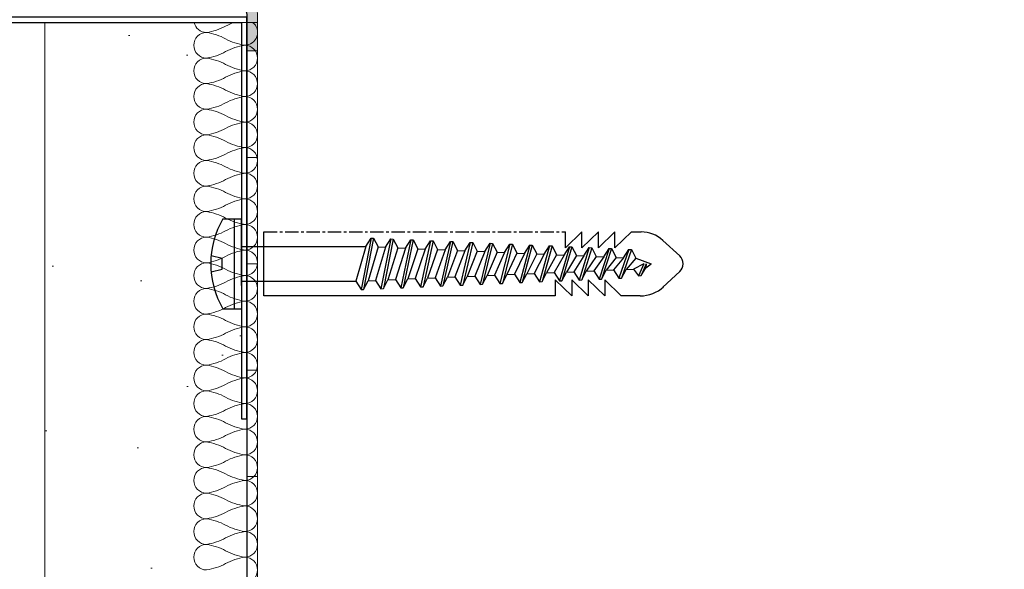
# Model space of a CAD drawing. Header units: millimetres. Extents: x 3652085 to 3778338, y -303702 to -273644.
# Tile 287 of 588: x 3711622 to 3711715, y -284518 to -284467. Entities that reach past the tile are written whole.
import ezdxf

# ---------------------------------------------------------------- set-up
doc = ezdxf.new("R2010")
doc.units = ezdxf.units.MM
doc.header["$PDMODE"] = 34
doc.linetypes.add('CENTER', pattern=[2, 1.25, -0.25, 0.25, -0.25])
doc.linetypes.add('HIDDEN2', pattern=[4.7625, 3.175, -1.5875])
for name, color, linetype, lineweight in [('021 Various', 7, 'Continuous', 5), ('A-Detl-Thin', 150, 'Continuous', 18), ('DIM-03    (HAUSART)', 111, 'Continuous', 5)]:
    doc.layers.add(name, color=color, linetype=linetype, lineweight=lineweight)
doc.layers.add('ATTACHMT', color=7, linetype='Continuous')
doc.layers.add('FIXINGS', color=7, linetype='Continuous')
doc.styles.add('1-20 Eng HA', font='arial.ttf', dxfattribs={"height": 40})
doc.dimstyles.new('1-20 Eng HA', dxfattribs={"dimtxt": 40, "dimasz": 16, "dimexe": 16, "dimexo": 5, "dimgap": 5, "dimtad": 1, "dimdec": 0, "dimlfac": -1, "dimzin": 0, "dimdsep": 46, "dimtxsty": '1-20 Eng HA', "dimblk": 'OBLIQUE', "dimcen": 0.09, "dimdle": 16, "dimclrd": 256, "dimclre": 256, "dimclrt": 256, "dimadec": 0, "dimazin": 0, "dimtfac": 1, "dimtdec": 0, "dimtofl": 0, "dimtmove": 0, "dimatfit": 3, "dimldrblk": 'OBLIQUE', "dimfxl": 1, "dimtolj": 1, "dimtzin": 0, "dimlwe": 0, "dimarcsym": 0})

# ---------------------------------------------------------------- blocks, each defined once
blk = doc.blocks.new('_Oblique')
at = {"color": 0, "linetype": 'ByBlock', "lineweight": -2}
blk.add_line((-0.5, -0.5), (0.5, 0.5), dxfattribs=at)
blk = doc.blocks.new('*D579')
at = {"layer": 'Defpoints', "color": 0, "lineweight": 0, "transparency": 16777216}
for p in [(3710669.411, -284504.786), (3711619.58, -284505.911), (3711619.58, -284696.977)]:
    blk.add_point(p, dxfattribs=at)
at = {"layer": 'DIM-03    (HAUSART)', "linetype": 'HIDDEN2', "lineweight": 0, "transparency": 16777216}
for p, q in [((3710669.411, -284509.786), (3710669.411, -284712.977)), ((3711619.58, -284510.911), (3711619.58, -284712.977))]:
    blk.add_line(p, q, dxfattribs=at)
at = {"layer": 'DIM-03    (HAUSART)', "lineweight": -2, "transparency": 16777216}
blk.add_line((3710653.411, -284696.977), (3711635.58, -284696.977), dxfattribs=at)
at = {"layer": 'DIM-03    (HAUSART)', "lineweight": -2, "transparency": 16777216, "xscale": 16, "yscale": 16, "zscale": 16, "rotation": 180}
blk.add_blockref('_Oblique', (3710669.411, -284696.977), dxfattribs=at)
at = {"layer": 'DIM-03    (HAUSART)', "lineweight": -2, "transparency": 16777216, "xscale": 16, "yscale": 16, "zscale": 16}
blk.add_blockref('_Oblique', (3711619.58, -284696.977), dxfattribs=at)
at = {"layer": 'DIM-03    (HAUSART)', "lineweight": 0, "transparency": 16777216, "insert": (3711144.495, -284671.554), "char_height": 40, "attachment_point": 5, "style": '1-20 Eng HA'}
blk.add_mtext('\\A1;950', dxfattribs=at)
blk = doc.blocks.new('*D580')
at = {"layer": 'Defpoints', "color": 0, "lineweight": 0, "transparency": 16777216}
for p in [(3711644.57, -284495.08), (3710644.673, -284496.901), (3711644.57, -284756.199)]:
    blk.add_point(p, dxfattribs=at)
at = {"layer": 'DIM-03    (HAUSART)', "linetype": 'HIDDEN2', "lineweight": 0, "transparency": 16777216}
for p, q in [((3711644.57, -284500.08), (3711644.57, -284772.199)), ((3710644.673, -284501.901), (3710644.673, -284772.199))]:
    blk.add_line(p, q, dxfattribs=at)
at = {"layer": 'DIM-03    (HAUSART)', "lineweight": -2, "transparency": 16777216}
blk.add_line((3710628.673, -284756.199), (3711660.57, -284756.199), dxfattribs=at)
at = {"layer": 'DIM-03    (HAUSART)', "lineweight": -2, "transparency": 16777216, "xscale": 16, "yscale": 16, "zscale": 16, "rotation": 180}
blk.add_blockref('_Oblique', (3710644.673, -284756.199), dxfattribs=at)
at = {"layer": 'DIM-03    (HAUSART)', "lineweight": -2, "transparency": 16777216, "xscale": 16, "yscale": 16, "zscale": 16}
blk.add_blockref('_Oblique', (3711644.57, -284756.199), dxfattribs=at)
at = {"layer": 'DIM-03    (HAUSART)', "lineweight": 0, "transparency": 16777216, "insert": (3711144.622, -284730.776), "char_height": 40, "attachment_point": 5, "style": '1-20 Eng HA'}
blk.add_mtext('\\A1;1000', dxfattribs=at)
blk = doc.blocks.new('Dubel_1')
at = {"layer": 'FIXINGS', "color": 7}
for p, q in [((1.137, 4.236), (2.9, 4.236)), ((2.227, -4.236), (2.227, 4.236)), ((2.9, 2.042), (2.9, 4.236)), ((5, -3), (5, 3)), ((33.34, 1.51), (33.34, 3)), ((34.893, 2.998), (33.34, 1.51)), ((36.447, 3), (34.893, 1.51)), ((34.893, 1.51), (34.893, 2.998)), ((38, 3), (36.446, 1.51)), ((36.446, 1.51), (36.446, 3)), ((39.553, 3), (37.999, 1.51)), ((37.999, 1.51), (37.999, 3)), ((2.9, -2.042), (2.9, 2.042)), ((15.065, 2.419), (14.132, -2.419)), ((15.298, 2.408), (14.365, -2.408)), ((14.566, 1.635), (15.065, 2.419)), ((15.065, 2.419), (15.298, 2.408)), ((15.298, 2.408), (15.728, 1.584)), ((16.93, 2.337), (15.997, -2.337)), ((17.163, 2.327), (16.23, -2.327)), ((16.431, 1.553), (16.93, 2.337)), ((16.93, 2.337), (17.163, 2.327)), ((17.163, 2.327), (17.592, 1.502)), ((18.795, 2.256), (17.862, -2.256)), ((19.028, 2.245), (18.095, -2.245)), ((18.296, 1.472), (18.795, 2.256)), ((18.795, 2.256), (19.028, 2.245)), ((19.028, 2.245), (19.457, 1.421)), ((20.66, 2.174), (19.727, -2.174)), ((20.893, 2.164), (19.96, -2.164)), ((20.16, 1.39), (20.66, 2.174)), ((20.66, 2.174), (20.893, 2.164)), ((20.893, 2.164), (21.322, 1.34)), ((22.525, 2.093), (21.591, -2.093)), ((22.758, 2.083), (21.825, -2.083)), ((22.025, 1.309), (22.525, 2.093)), ((22.525, 2.093), (22.758, 2.083)), ((22.758, 2.083), (23.187, 1.258)), ((24.39, 2.011), (23.456, -2.011)), ((24.623, 2.001), (23.689, -2.001)), ((23.89, 1.227), (24.39, 2.011)), ((24.39, 2.011), (24.623, 2.001)), ((24.623, 2.001), (25.052, 1.177)), ((26.255, 1.93), (25.321, -1.93)), ((26.488, 1.92), (25.554, -1.92)), ((25.755, 1.146), (26.255, 1.93)), ((26.255, 1.93), (26.488, 1.92)), ((26.488, 1.92), (26.917, 1.095)), ((42.498, 2.205), (44.091, 0.735)), ((2.9, 1.635), (14.566, 1.635)), ((14.566, 1.635), (13.632, -1.635)), ((15.728, 1.584), (14.794, -1.584)), ((16.431, 1.553), (15.497, -1.553)), ((15.728, 1.584), (16.431, 1.553)), ((17.592, 1.502), (16.659, -1.502)), ((18.296, 1.472), (17.362, -1.472)), ((17.592, 1.502), (18.296, 1.472)), ((19.457, 1.421), (18.524, -1.421)), ((20.16, 1.39), (19.227, -1.39)), ((19.457, 1.421), (20.16, 1.39)), ((21.322, 1.34), (20.389, -1.34)), ((22.025, 1.309), (21.092, -1.309)), ((21.322, 1.34), (22.025, 1.309)), ((23.187, 1.258), (22.254, -1.258)), ((23.89, 1.227), (22.957, -1.227)), ((23.187, 1.258), (23.89, 1.227)), ((25.052, 1.177), (24.119, -1.177)), ((25.755, 1.146), (24.822, -1.146)), ((25.052, 1.177), (25.755, 1.146)), ((26.917, 1.095), (25.984, -1.095)), ((27.62, 1.065), (26.687, -1.065)), ((26.917, 1.095), (27.62, 1.065)), ((28.119, 1.849), (27.186, -1.849)), ((28.353, 1.838), (27.419, -1.838)), ((27.62, 1.065), (28.119, 1.849)), ((28.782, 1.014), (27.848, -1.014)), ((28.119, 1.849), (28.353, 1.838)), ((28.353, 1.838), (28.782, 1.014)), ((29.485, 0.983), (28.552, -0.983)), ((28.782, 1.014), (29.485, 0.983)), ((29.984, 1.767), (29.051, -1.767)), ((30.217, 1.757), (29.284, -1.757)), ((29.485, 0.983), (29.984, 1.767)), ((30.647, 0.932), (29.713, -0.932)), ((29.984, 1.767), (30.217, 1.757)), ((30.217, 1.757), (30.647, 0.932)), ((30.647, 0.932), (31.35, 0.902)), ((31.849, 1.686), (30.916, -1.686)), ((32.082, 1.676), (31.149, -1.676)), ((31.35, 0.902), (31.849, 1.686)), ((31.849, 1.686), (32.082, 1.676)), ((32.082, 1.676), (32.512, 0.851)), ((33.714, 1.604), (32.781, -1.604)), ((33.947, 1.594), (33.014, -1.594)), ((33.215, 0.82), (33.714, 1.604)), ((33.714, 1.604), (33.947, 1.594)), ((33.947, 1.594), (34.376, 0.77)), ((35.579, 1.523), (34.646, -1.523)), ((35.812, 1.513), (34.879, -1.513)), ((35.08, 0.739), (35.579, 1.523)), ((35.579, 1.523), (35.812, 1.513)), ((35.812, 1.513), (36.241, 0.688)), ((37.444, 1.441), (36.511, -1.441)), ((37.677, 1.431), (36.744, -1.431)), ((36.944, 0.657), (37.444, 1.441)), ((37.444, 1.441), (37.677, 1.431)), ((37.677, 1.431), (38.106, 0.607)), ((39.309, 1.36), (38.375, -1.36)), ((39.542, 1.35), (38.609, -1.35)), ((38.809, 0.576), (39.309, 1.36)), ((39.309, 1.36), (39.542, 1.35)), ((39.542, 1.35), (39.971, 0.525)), ((1.072, 0.5), (0.033, 0.75)), ((1.072, -0.5), (1.072, 0.5)), ((31.35, 0.902), (30.416, -0.902)), ((32.512, 0.851), (31.578, -0.851)), ((33.215, 0.82), (32.281, -0.82)), ((32.512, 0.851), (33.215, 0.82)), ((34.376, 0.77), (33.443, -0.77)), ((35.08, 0.739), (34.146, -0.739)), ((34.376, 0.77), (35.08, 0.739)), ((36.241, 0.688), (35.308, -0.688)), ((36.944, 0.657), (36.011, -0.657)), ((36.241, 0.688), (36.944, 0.657)), ((38.106, 0.607), (37.173, -0.607)), ((38.809, 0.576), (37.876, -0.576)), ((38.106, 0.607), (38.809, 0.576)), ((39.971, 0.525), (39.038, -0.525)), ((40.706, 0), (39.741, -0.495)), ((39.971, 0.525), (41.408, 0)), ((40.706, 0), (40.224, -1.124)), ((40.939, 0), (40.457, -1.113)), ((40.939, 0), (40.899, -0.362)), ((40.899, -0.362), (41.408, 0)), ((0.033, -0.75), (1.072, -0.5)), ((29.713, -0.932), (30.416, -0.902)), ((30.416, -0.902), (30.916, -1.686)), ((31.149, -1.676), (31.578, -0.851)), ((31.578, -0.851), (32.281, -0.82)), ((32.281, -0.82), (32.781, -1.604)), ((33.014, -1.594), (33.443, -0.77)), ((33.443, -0.77), (34.146, -0.739)), ((34.146, -0.739), (34.646, -1.523)), ((34.879, -1.513), (35.308, -0.688)), ((35.308, -0.688), (36.011, -0.657)), ((36.011, -0.657), (36.511, -1.441)), ((36.744, -1.431), (37.173, -0.607)), ((37.173, -0.607), (37.876, -0.576)), ((37.876, -0.576), (38.375, -1.36)), ((38.609, -1.35), (39.038, -0.525)), ((39.038, -0.525), (39.741, -0.495)), ((39.741, -0.495), (40.224, -1.124)), ((40.457, -1.113), (40.899, -0.362)), ((42.498, -2.205), (44.091, -0.735)), ((2.9, -1.635), (13.632, -1.635)), ((13.632, -1.635), (14.132, -2.419)), ((14.365, -2.408), (14.794, -1.584)), ((14.794, -1.584), (15.497, -1.553)), ((15.497, -1.553), (15.997, -2.337)), ((16.23, -2.327), (16.659, -1.502)), ((16.659, -1.502), (17.362, -1.472)), ((17.362, -1.472), (17.862, -2.256)), ((18.095, -2.245), (18.524, -1.421)), ((18.524, -1.421), (19.227, -1.39)), ((19.227, -1.39), (19.727, -2.174)), ((19.96, -2.164), (20.389, -1.34)), ((20.389, -1.34), (21.092, -1.309)), ((21.092, -1.309), (21.591, -2.093)), ((21.825, -2.083), (22.254, -1.258)), ((22.254, -1.258), (22.957, -1.227)), ((22.957, -1.227), (23.456, -2.011)), ((23.689, -2.001), (24.119, -1.177)), ((24.119, -1.177), (24.822, -1.146)), ((24.822, -1.146), (25.321, -1.93)), ((25.554, -1.92), (25.984, -1.095)), ((25.984, -1.095), (26.687, -1.065)), ((26.687, -1.065), (27.186, -1.849)), ((27.186, -1.849), (27.419, -1.838)), ((27.419, -1.838), (27.848, -1.014)), ((27.848, -1.014), (28.552, -0.983)), ((28.552, -0.983), (29.051, -1.767)), ((29.051, -1.767), (29.284, -1.757)), ((29.284, -1.757), (29.713, -0.932)), ((30.916, -1.686), (31.149, -1.676)), ((33.936, -3), (32.383, -1.512)), ((32.383, -1.512), (32.383, -3)), ((32.781, -1.604), (33.014, -1.594)), ((35.489, -3), (33.936, -1.512)), ((33.936, -1.512), (33.936, -3)), ((34.646, -1.523), (34.879, -1.513)), ((37.042, -3), (35.489, -1.512)), ((35.489, -1.512), (35.489, -3)), ((36.511, -1.441), (36.744, -1.431)), ((38.594, -3), (37.042, -1.512)), ((37.042, -1.512), (37.042, -3)), ((38.375, -1.36), (38.609, -1.35)), ((40.224, -1.124), (40.457, -1.113)), ((2.9, -2.042), (2.9, -4.236)), ((14.132, -2.419), (14.365, -2.408)), ((15.997, -2.337), (16.23, -2.327)), ((17.862, -2.256), (18.095, -2.245)), ((19.727, -2.174), (19.96, -2.164)), ((21.591, -2.093), (21.825, -2.083)), ((23.456, -2.011), (23.689, -2.001)), ((25.321, -1.93), (25.554, -1.92)), ((32.383, -3), (5, -3)), ((40.367, -3), (38.594, -3)), ((1.137, -4.236), (2.9, -4.236))]:
    blk.add_line(p, q, dxfattribs=at)
at = {"layer": 'FIXINGS', "color": 7, "linetype": 'CENTER'}
for p, q in [((5, 3), (33.34, 3)), ((39.553, 3), (40.464, 3))]:
    blk.add_line(p, q, dxfattribs=at)
at = {"layer": 'FIXINGS', "color": 7}
for centre, radius, start, end in [((8.456, 0), 8.456, 149.93837, 210.06163), ((40.463, -0.001), 3.001, 47.30713, 89.98539), ((43.413, 0), 1, 312.69287, 47.30713), ((40.463, -0.001), 3.001, 268.17006, 314.26165)]:
    blk.add_arc(centre, radius, start, end, dxfattribs=at)
blk = doc.blocks.new('*D585')
at = {"layer": 'Defpoints', "color": 0, "lineweight": 0, "transparency": 16777216}
for p in [(3711624.567, -284516.32), (3711644.567, -284521.905), (3711624.567, -284527.384)]:
    blk.add_point(p, dxfattribs=at)
at = {"layer": 'DIM-03    (HAUSART)', "linetype": 'HIDDEN2', "lineweight": 0, "transparency": 16777216}
for p, q in [((3711624.567, -284521.32), (3711624.567, -284543.384)), ((3711644.567, -284526.905), (3711644.567, -284543.384))]:
    blk.add_line(p, q, dxfattribs=at)
at = {"layer": 'DIM-03    (HAUSART)', "lineweight": -2, "transparency": 16777216}
for p, q in [((3711624.567, -284527.384), (3711540.723, -284527.384)), ((3711660.567, -284527.384), (3711624.567, -284527.384))]:
    blk.add_line(p, q, dxfattribs=at)
at = {"layer": 'DIM-03    (HAUSART)', "lineweight": -2, "transparency": 16777216, "xscale": 16, "yscale": 16, "zscale": 16, "rotation": 180}
blk.add_blockref('_Oblique', (3711624.567, -284527.384), dxfattribs=at)
at = {"layer": 'DIM-03    (HAUSART)', "lineweight": -2, "transparency": 16777216, "xscale": 16, "yscale": 16, "zscale": 16}
blk.add_blockref('_Oblique', (3711644.567, -284527.384), dxfattribs=at)
at = {"layer": 'DIM-03    (HAUSART)', "lineweight": 0, "transparency": 16777216, "insert": (3711574.645, -284501.961), "char_height": 40, "attachment_point": 5, "style": '1-20 Eng HA'}
blk.add_mtext('\\A1;20', dxfattribs=at)

msp = doc.modelspace()

# ---------------------------------------------------------------- hatches: boundary and pattern name
at = {"layer": '021 Various'}
h = msp.add_hatch(dxfattribs=at)
h.set_pattern_fill('SITEWORK_SAND', color=256, scale=10, angle=-90, style=0, pattern_type=2)
h.set_pattern_definition([(307.5, (4433929.652, -173470.732), (19.2682377, 0.62993358), [0, -15.2, 0, -17, 0, -16.25]), (277.5, (4433929.652, -173470.732), (28.22146065, -17.6977671), [0, -8.2, 0, -13.7, 0, -5.25]), (237.5, (4433929.652, -173458.432), (0.05659053, -31.1414186), [0, -5, 0, -18, 0, -23.5]), (227.5, (4433929.652, -173458.432), (8.7767556, -30.061266), [0, -2.5, 0, -11.8, 0, -13.5])])
h.paths.add_polyline_path([(3711624.567, -284466.854), (3711624.567, -284606.854), (3711936.355, -284606.854), (3711936.355, -284586.854), (3711644.567, -284586.854), (3711644.567, -284535.977), (3711644.567, -284529.287), (3711644.446, -284529.336), (3711644.332, -284529.375), (3711644.187, -284529.417), (3711644.011, -284529.455), (3711643.862, -284529.475), (3711643.741, -284529.485), (3711643.617, -284529.489), (3711643.49, -284529.485), (3711643.362, -284529.475), (3711643.232, -284529.455), (3711643.098, -284529.425), (3711642.962, -284529.384), (3711642.824, -284529.33), (3711642.685, -284529.26), (3711642.549, -284529.173), (3711642.416, -284529.066), (3711642.292, -284528.942), (3711642.184, -284528.804), (3711642.097, -284528.661), (3711642.027, -284528.516), (3711641.975, -284528.375), (3711641.937, -284528.235), (3711641.911, -284528.097), (3711641.895, -284527.961), (3711641.887, -284527.795), (3711641.889, -284527.795), (3711641.89, -284527.699), (3711641.901, -284527.571), (3711641.919, -284527.444), (3711641.944, -284527.318), (3711641.977, -284527.194), (3711642.019, -284527.07), (3711642.068, -284526.95), (3711642.125, -284526.835), (3711642.186, -284526.728), (3711642.266, -284526.605), (3711642.366, -284526.475), (3711642.467, -284526.36), (3711642.565, -284526.26), (3711642.66, -284526.171), (3711642.747, -284526.094), (3711642.822, -284526.029), (3711642.903, -284525.962), (3711642.923, -284525.945), (3711642.943, -284525.927), (3711642.962, -284525.911), (3711642.98, -284525.895), (3711642.997, -284525.88), (3711643.012, -284525.866), (3711643.026, -284525.853), (3711643.039, -284525.841), (3711643.051, -284525.829), (3711643.062, -284525.818), (3711643.073, -284525.807), (3711643.083, -284525.796), (3711643.093, -284525.786), (3711643.102, -284525.775), (3711643.112, -284525.764), (3711643.121, -284525.753), (3711643.13, -284525.741), (3711643.139, -284525.729), (3711643.148, -284525.718), (3711643.157, -284525.705), (3711643.166, -284525.693), (3711643.174, -284525.68), (3711643.183, -284525.668), (3711643.191, -284525.654), (3711643.2, -284525.641), (3711643.208, -284525.628), (3711643.216, -284525.614), (3711643.224, -284525.599), (3711643.232, -284525.585), (3711643.24, -284525.57), (3711643.248, -284525.555), (3711643.256, -284525.54), (3711643.264, -284525.524), (3711643.271, -284525.508), (3711643.279, -284525.492), (3711643.286, -284525.475), (3711643.293, -284525.458), (3711643.3, -284525.441), (3711643.308, -284525.423), (3711643.315, -284525.405), (3711643.321, -284525.387), (3711643.328, -284525.369), (3711643.335, -284525.35), (3711643.342, -284525.33), (3711643.348, -284525.311), (3711643.355, -284525.291), (3711643.361, -284525.271), (3711643.367, -284525.25), (3711643.373, -284525.23), (3711643.379, -284525.208), (3711643.385, -284525.187), (3711643.391, -284525.165), (3711643.396, -284525.143), (3711643.402, -284525.12), (3711643.407, -284525.098), (3711643.413, -284525.074), (3711643.418, -284525.051), (3711643.423, -284525.027), (3711643.428, -284525.003), (3711643.433, -284524.979), (3711643.437, -284524.954), (3711643.442, -284524.929), (3711643.446, -284524.904), (3711643.451, -284524.879), (3711643.455, -284524.853), (3711643.459, -284524.827), (3711643.463, -284524.8), (3711643.467, -284524.774), (3711643.471, -284524.747), (3711643.475, -284524.72), (3711643.478, -284524.692), (3711643.482, -284524.665), (3711643.485, -284524.637), (3711643.489, -284524.609), (3711643.492, -284524.581), (3711643.495, -284524.552), (3711643.498, -284524.523), (3711643.501, -284524.494), (3711643.504, -284524.465), (3711643.507, -284524.435), (3711643.51, -284524.406), (3711643.512, -284524.376), (3711643.515, -284524.346), (3711643.517, -284524.315), (3711643.52, -284524.285), (3711643.522, -284524.254), (3711643.524, -284524.223), (3711643.527, -284524.192), (3711643.529, -284524.161), (3711643.531, -284524.129), (3711643.533, -284524.098), (3711643.535, -284524.066), (3711643.537, -284524.034), (3711643.539, -284524.002), (3711643.541, -284523.969), (3711643.543, -284523.937), (3711643.544, -284523.904), (3711643.546, -284523.872), (3711643.548, -284523.839), (3711643.55, -284523.805), (3711643.551, -284523.772), (3711643.555, -284523.705), (3711643.556, -284523.672), (3711643.567, -284523.663), (3711643.567, -284504.099), (3711643.068, -284504.099), (3711643.068, -284493.778), (3711641.305, -284493.778, -0.268526), (3711641.305, -284485.306), (3711643.068, -284485.306), (3711643.068, -284466.854), (3711634.567, -284466.854)])
at = {"layer": 'ATTACHMT', "linetype": 'Continuous', "lineweight": -3}
h = msp.add_hatch(color=7, dxfattribs=at)
edge = h.paths.add_edge_path()
edge.add_line((3711639.187, -284462.419), (3711639.187, -284463.419))
edge.add_line((3711639.187, -284463.419), (3711640.57, -284463.419))
edge.add_arc((3711640.57, -284466.419), 3, 0, 90, ccw=False)
edge.add_line((3711643.57, -284466.419), (3711643.57, -284469.538))
edge.add_line((3711643.57, -284469.538), (3711644.57, -284469.538))
edge.add_line((3711644.57, -284469.538), (3711644.57, -284466.419))
edge.add_arc((3711640.57, -284466.419), 4, 0, 90)
edge.add_line((3711640.57, -284462.419), (3711639.187, -284462.419))

# ---------------------------------------------------------------- linework, layer by layer
at = {"lineweight": 0, "elevation": -322634.118}
msp.add_lwpolyline([(3711639.187, -284462.419), (3711639.187, -284463.419), (3711640.57, -284463.419, -0.414214), (3711643.57, -284466.419), (3711643.57, -284469.538), (3711644.57, -284469.538), (3711644.57, -284466.419, 0.414214), (3711640.57, -284462.419), (3711639.187, -284462.419)], format="xyb", close=True, dxfattribs=at)
for points in [[(3711643.57, -284489.542), (3711644.567, -284489.542), (3711644.567, -284479.542), (3711643.568, -284479.542), (3711643.568, -284489.542)], [(3711643.57, -284509.542), (3711644.567, -284509.542), (3711644.567, -284499.542), (3711643.567, -284499.542), (3711643.567, -284509.542)]]:
    msp.add_lwpolyline(points, close=True, dxfattribs=at)
at = {"layer": '021 Various', "elevation": -322634.118}
msp.add_lwpolyline([(3711644.567, -284586.854), (3711644.567, -284466.854), (3711624.567, -284466.854), (3711624.567, -284606.854), (3711936.355, -284606.854), (3711936.355, -284586.854), (3711644.567, -284586.854)], close=True, dxfattribs=at)
at = {"layer": 'A-Detl-Thin', "color": 0, "lineweight": 0, "elevation": -322634.118}
for points in [[(3711643.364, -284519.512, 1), (3711643.364, -284517.107, 0.084595), (3711641.567, -284517.708, -0.084595), (3711639.77, -284518.309, -1), (3711639.77, -284515.904, -0.084595), (3711641.567, -284516.505, 0.084595), (3711643.364, -284517.107, 1), (3711643.364, -284514.702, 0.084595), (3711641.567, -284515.303, -0.084595), (3711639.77, -284515.904, -1), (3711639.77, -284513.499, -0.084595), (3711641.567, -284514.1, 0.084595), (3711643.364, -284514.702, 1), (3711643.364, -284512.297, 0.084595), (3711641.567, -284512.898, -0.084595), (3711639.77, -284513.499, -1), (3711639.77, -284511.094, -0.084595), (3711641.567, -284511.695, 0.084595), (3711643.364, -284512.297, 1), (3711643.364, -284509.892, 0.084595), (3711641.567, -284510.493, -0.084595), (3711639.77, -284511.094, -1), (3711639.77, -284508.689, -0.084595), (3711641.567, -284509.29, 0.084595), (3711643.364, -284509.892, 1), (3711643.364, -284507.486, 0.084595), (3711641.567, -284508.088, -0.084595), (3711639.77, -284508.689, -1), (3711639.77, -284506.284, -0.084595), (3711641.567, -284506.885, 0.084595), (3711643.364, -284507.486, 1), (3711643.364, -284505.081, 0.084595), (3711641.567, -284505.683, -0.084595), (3711639.77, -284506.284, -1), (3711639.77, -284503.879, -0.084595), (3711641.567, -284504.48, 0.084595), (3711643.364, -284505.081, 1), (3711643.364, -284502.676, 0.084595), (3711641.567, -284503.278, -0.084595), (3711639.77, -284503.879, -1), (3711639.77, -284501.474, -0.084595), (3711641.567, -284502.075, 0.084595), (3711643.364, -284502.676, 1), (3711643.364, -284500.271, 0.084595), (3711641.567, -284500.873, -0.084595), (3711639.77, -284501.474, -1), (3711639.77, -284499.069, -0.084595), (3711641.567, -284499.67, 0.084595), (3711643.364, -284500.271, 1), (3711643.364, -284497.866, 0.084595), (3711641.567, -284498.467, -0.084595), (3711639.77, -284499.069, -1), (3711639.77, -284496.664, -0.084595), (3711641.567, -284497.265, 0.084595), (3711643.364, -284497.866, 1), (3711643.364, -284495.461, 0.084595), (3711641.567, -284496.062, -0.084595), (3711639.77, -284496.664, -1), (3711639.77, -284494.259, -0.084595), (3711641.567, -284494.86, 0.084595), (3711643.364, -284495.461, 1), (3711643.364, -284493.056, 0.084595), (3711641.567, -284493.657, -0.084595), (3711639.77, -284494.259, -1), (3711639.77, -284491.854, -0.084595), (3711641.567, -284492.455, 0.084595), (3711643.364, -284493.056, 1), (3711643.364, -284490.651, 0.084595), (3711641.567, -284491.252, -0.084595), (3711639.77, -284491.854, -1), (3711639.77, -284489.448, -0.084595), (3711641.567, -284490.05, 0.084595), (3711643.364, -284490.651, 1), (3711643.364, -284488.246, 0.084595), (3711641.567, -284488.847, -0.084595), (3711639.77, -284489.448, -1), (3711639.77, -284487.043, -0.084595), (3711641.567, -284487.645, 0.084595), (3711643.364, -284488.246, 1), (3711643.364, -284485.841, 0.084595), (3711641.567, -284486.442, -0.084595), (3711639.77, -284487.043, -1), (3711639.77, -284484.638, -0.084595), (3711641.567, -284485.24, 0.084595), (3711643.364, -284485.841, 1), (3711643.364, -284483.436, 0.084595), (3711641.567, -284484.037, -0.084595), (3711639.77, -284484.638, -1), (3711639.77, -284482.233, -0.084595), (3711641.567, -284482.835, 0.084595), (3711643.364, -284483.436, 1), (3711643.364, -284481.031, 0.084595), (3711641.567, -284481.632, -0.084595), (3711639.77, -284482.233, -1), (3711639.77, -284479.828, -0.084595), (3711641.567, -284480.429, 0.084595), (3711643.364, -284481.031, 1), (3711643.364, -284478.626, 0.084595), (3711641.567, -284479.227, -0.084595), (3711639.77, -284479.828, -1), (3711639.77, -284477.423, -0.084595), (3711641.567, -284478.024, 0.084595), (3711643.364, -284478.626, 1), (3711643.364, -284476.221, 0.084595), (3711641.567, -284476.822, -0.084595), (3711639.77, -284477.423, -1), (3711639.77, -284475.018, -0.084595), (3711641.567, -284475.619, 0.084595), (3711643.364, -284476.221, 1), (3711643.364, -284473.816, 0.084595), (3711641.567, -284474.417, -0.084595), (3711639.77, -284475.018, -1), (3711639.77, -284472.613, -0.084595), (3711641.567, -284473.214, 0.084595), (3711643.364, -284473.816, 1), (3711643.364, -284471.41, 0.084595), (3711641.567, -284472.012, -0.084595), (3711639.77, -284472.613, -1), (3711639.77, -284470.208, -0.084595), (3711641.567, -284470.809, 0.084595), (3711643.364, -284471.41, 1), (3711643.364, -284469.005, 0.084595), (3711641.567, -284469.607, -0.084595), (3711639.77, -284470.208, -1), (3711639.77, -284467.803, -0.084595), (3711641.567, -284468.404, 0.084595), (3711643.364, -284469.005, 0.714048), (3711644.103, -284466.854)], [(3711642.356, -284466.854, 0.038279), (3711641.567, -284467.202, -0.084595), (3711639.77, -284467.803, -0.353299), (3711638.594, -284466.854)]]:
    msp.add_lwpolyline(points, format="xyb", dxfattribs=at)
at = {"layer": 'ATTACHMT', "color": 7, "linetype": 'Continuous', "lineweight": -3, "elevation": -322634.118}
msp.add_lwpolyline([(3711624.565, -284463.419), (3711640.569, -284463.419, -0.414214), (3711643.569, -284466.419), (3711643.567, -284524.223)], format="xyb", dxfattribs=at)
msp.add_lwpolyline([(3711619.33, -284473.602, -1), (3711618.83, -284473.602), (3711618.83, -284466.854), (3711643.068, -284466.854), (3711643.068, -284504.099), (3711643.568, -284504.099), (3711643.568, -284466.354), (3711618.33, -284466.354), (3711618.33, -284473.602, 1), (3711619.83, -284473.602), (3711619.83, -284471.353), (3711619.33, -284471.353), (3711619.33, -284473.602)], format="xyb", close=True, dxfattribs=at)

# ---------------------------------------------------------------- block references
msp.add_blockref('Dubel_1', (3711640.168, -284489.542, -322634.118))

# ---------------------------------------------------------------- dimensions: what is measured, and where the dimension line sits
at = {"layer": 'DIM-03    (HAUSART)', "lineweight": 0}
for base, p1, p2, picture, middle in [((3711624.567, -284527.384, -322634.118), (3711644.567, -284521.905, -322634.118), (3711624.567, -284516.32, -322634.118), '*D585', (3711574.645, -284501.961, -322634.118)), ((3711644.57, -284756.199, -322634.118), (3710644.673, -284496.901, -322634.118), (3711644.57, -284495.08, -322634.118), '*D580', (3711144.622, -284730.776, -322634.118)), ((3711619.58, -284696.977, -322634.118), (3710669.411, -284504.786, -322634.118), (3711619.58, -284505.911, -322634.118), '*D579', (3711144.495, -284671.554, -322634.118))]:
    dim = msp.add_linear_dim(base=base, p1=p1, p2=p2, dimstyle='1-20 Eng HA', dxfattribs=at)
    dim.commit()
    dim.dimension.update_dxf_attribs({"geometry": picture, "text_midpoint": middle})

doc.saveas('drawing.dxf')
